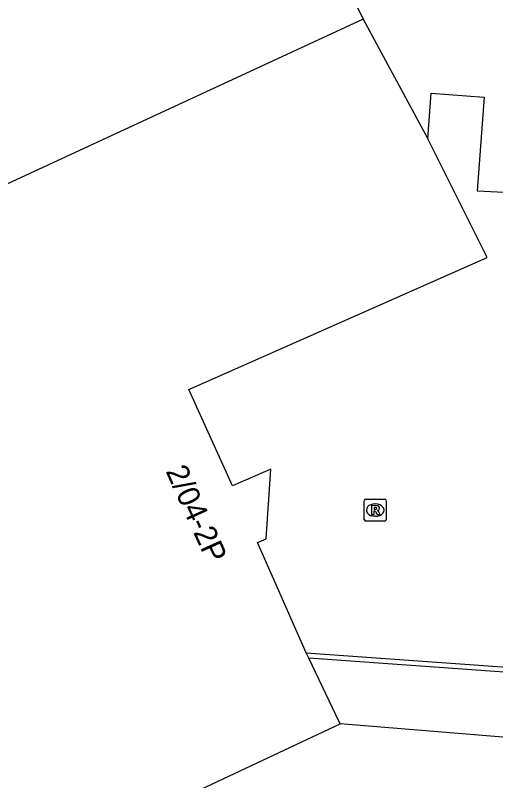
# Model space of a CAD drawing. Extents: x 161087 to 161922, y 382574 to 383873.
# Drawn here: x 161831.16 to 161852.97, y 382747.01 to 382781.78 of the extents above; entities that cross this region are included whole.
import ezdxf

# ---------------------------------------------------------------- set-up
doc = ezdxf.new("R2010")
doc.units = 0
for name, color, linetype in [('IMGEO_Muur', 7, 'Continuous'), ('IMGEO_Pand', 7, 'Continuous'), ('IMGEO_Pand_nummerreeks', 7, 'Continuous'), ('IMGEO_Rioolput', 7, 'Continuous')]:
    doc.layers.add(name, color=color, linetype=linetype)

msp = doc.modelspace()

# ---------------------------------------------------------------- linework, layer by layer
at = {"layer": 'IMGEO_Muur'}
msp.add_lwpolyline([(161844.36, 382752.828), (161856.644, 382751.943), (161856.643, 382752.212), (161857.081, 382752.181), (161856.997, 382750.984), (161856.678, 382751.007), (161856.728, 382751.706), (161844.482, 382752.573)], dxfattribs=at)
at = {"layer": 'IMGEO_Pand'}
for points in [[(161845.17, 382785.236), (161846.952, 382781.596)], [(161846.952, 382781.596), (161826.285, 382772.036), (161824.514, 382775.865), (161808.664, 382768.534), (161811.318, 382763.682), (161822.714, 382743.348), (161824.517, 382740.025), (161831.129, 382742.893), (161837.83, 382745.8)], [(161846.952, 382781.596), (161849.885, 382776.163)], [(161849.885, 382776.163), (161850.038, 382778.234), (161852.437, 382778.057), (161852.125, 382773.811), (161858.54, 382773.49)], [(161844.36, 382752.828), (161842.152, 382757.833), (161842.546, 382758.006), (161842.754, 382761.157), (161841.02, 382760.404), (161839.041, 382764.787), (161852.576, 382770.77), (161849.885, 382776.163)], [(161844.482, 382752.573), (161844.36, 382752.828)], [(161845.906, 382749.6), (161845.712, 382750), (161844.482, 382752.573)], [(161837.83, 382745.8), (161845.906, 382749.6)], [(161856.985, 382748.691), (161845.906, 382749.6)]]:
    msp.add_lwpolyline(points, dxfattribs=at)
at = {"layer": 'IMGEO_Rioolput'}
for p, q in [((161847.072, 382759.806), (161847.924, 382759.806)), ((161846.997, 382758.88), (161846.997, 382759.732)), ((161847.485, 382759.586), (161847.51, 382759.586)), ((161847.998, 382759.732), (161847.998, 382758.88)), ((161847.924, 382758.806), (161847.072, 382758.806)), ((161847.508, 382759.026), (161847.483, 382759.026))]:
    msp.add_line(p, q, dxfattribs=at)
for points in [[(161847.072, 382759.806), (161847.924, 382759.806)], [(161846.997, 382758.88), (161846.997, 382759.732)], [(161847.586, 382759.504), (161847.334, 382759.506), (161847.334, 382759.106)], [(161847.512, 382759.425), (161847.458, 382759.425), (161847.458, 382759.344)], [(161847.998, 382759.732), (161847.998, 382758.88)], [(161847.334, 382759.106), (161847.458, 382759.106), (161847.458, 382759.268), (161847.469, 382759.268)], [(161847.458, 382759.344), (161847.51, 382759.344)], [(161847.516, 382759.239), (161847.587, 382759.106), (161847.727, 382759.106), (161847.662, 382759.232)], [(161847.924, 382758.806), (161847.072, 382758.806)]]:
    msp.add_lwpolyline(points, dxfattribs=at)
for centre, radius, start, end in [((161847.074, 382759.73), 0.0765, 91.552, 178.448), ((161847.074, 382759.73), 0.0765, 91.552, 178.448), ((161847.922, 382759.73), 0.0765, 1.552, 88.448), ((161847.922, 382759.73), 0.0765, 1.552, 88.448), ((161847.518, 382759.329), 0.0964, 77.0061, 93.1865), ((161847.532, 382759.386), 0.0378, 276.6634, 79.6772), ((161847.585, 382759.394), 0.109, 350.3612, 89.416), ((161847.468, 382759.215), 0.0533, 26.0293, 88.6989), ((161847.494, 382759.533), 0.19, 274.7715, 282.9687), ((161847.583, 382759.394), 0.112, 277.5842, 350.9817), ((161847.567, 382759.179), 0.108, 29.5134, 73.7905), ((161847.074, 382758.882), 0.0765, 181.552, 268.448), ((161847.074, 382758.882), 0.0765, 181.552, 268.448), ((161847.922, 382758.882), 0.0765, 271.552, 358.448), ((161847.922, 382758.882), 0.0765, 271.552, 358.448)]:
    msp.add_arc(centre, radius, start, end, dxfattribs=at)
for centre, major_axis, ratio, start_param, end_param in [((161847.484, 382759.306), (-0.387, 0.002), 0.722429, 4.712389, 7.853982), ((161847.509, 382759.306), (-0.39, 0.002), 0.717154, 1.570796, 4.712389)]:
    msp.add_ellipse(centre, major_axis=major_axis, ratio=ratio, start_param=start_param, end_param=end_param, dxfattribs=at)

# ---------------------------------------------------------------- texts
at = {"layer": 'IMGEO_Pand_nummerreeks'}
msp.add_text('2/04-2P', height=1, rotation=294.2989, dxfattribs=at).set_placement((161837.974, 382761.076))

doc.saveas('drawing.dxf')
